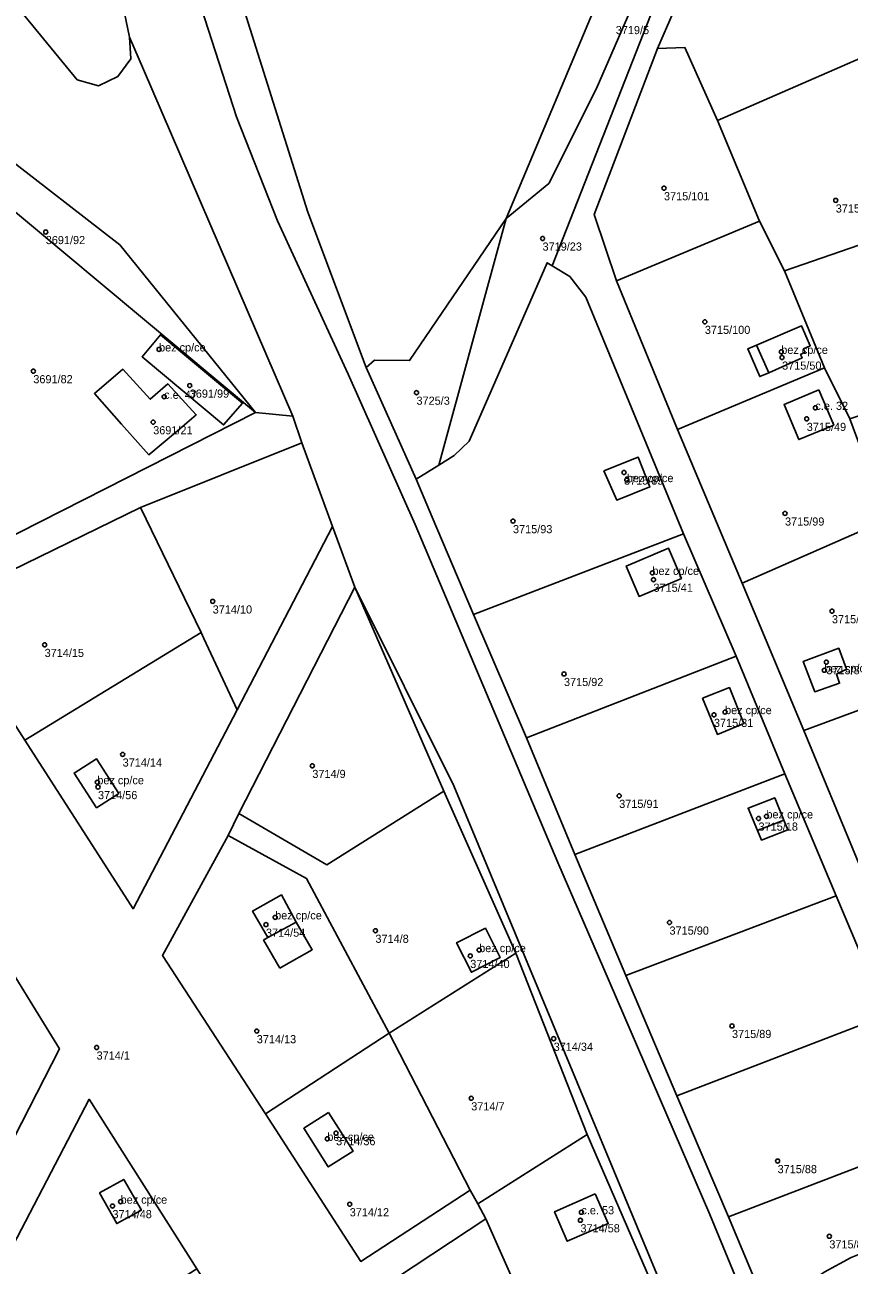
# Model space of a CAD drawing. Extents: x -878211 to -870363, y -1058464 to -1052522.
# Drawn here: x -874358.7 to -874257.5, y -1054925.5 to -1054773.2 of the extents above; entities that cross this region are included whole.
import ezdxf

# ---------------------------------------------------------------- set-up
doc = ezdxf.new("R2010")
doc.units = 0
for name, color, linetype in [('Vrstva 50', 7, 'Continuous'), ('Vrstva 51', 7, 'Continuous'), ('Vrstva 52', 7, 'Continuous')]:
    doc.layers.add(name, color=color, linetype=linetype)

msp = doc.modelspace()

# ---------------------------------------------------------------- linework, layer by layer
at = {"layer": 'Vrstva 50'}
for centre in [(-874280.21, -1054793.24994), (-874259.12, -1054794.74994), (-874356.12, -1054798.62994), (-874295.12, -1054799.42994), (-874275.19, -1054809.65994), (-874342.21, -1054813.04994), (-874265.81, -1054813.34994), (-874265.71, -1054814.04994), (-874357.65, -1054815.71994), (-874338.44, -1054817.48994), (-874341.58, -1054818.86994), (-874310.6, -1054818.35994), (-874261.62, -1054820.22994), (-874342.93, -1054821.98994), (-874262.68, -1054821.57994), (-874285.12, -1054828.16994), (-874284.77, -1054829.09994), (-874265.35, -1054833.19994), (-874298.75, -1054834.13994), (-874281.63, -1054840.49994), (-874281.5, -1054841.32994), (-874335.62, -1054843.99994), (-874259.59, -1054845.19994), (-874356.26, -1054849.33994), (-874260.27, -1054851.45994), (-874292.49, -1054852.90994), (-874260.52, -1054852.45994), (-874274.08, -1054857.92994), (-874272.71, -1054857.59994), (-874346.68, -1054862.79994), (-874323.39, -1054864.19994), (-874349.79, -1054866.20994), (-874349.71, -1054866.79994), (-874285.71, -1054867.87994), (-874268.6, -1054870.66994), (-874267.63, -1054870.40994), (-874329.09, -1054883.69994), (-874327.95, -1054882.80994), (-874279.53, -1054883.43994), (-874315.64, -1054884.44994), (-874302.9, -1054886.82994), (-874304, -1054887.53994), (-874330.21, -1054896.77994), (-874271.86, -1054896.13994), (-874349.88, -1054898.78994), (-874293.76, -1054897.70994), (-874303.88, -1054905.02994), (-874320.47, -1054909.30994), (-874321.55, -1054910.00994), (-874266.26, -1054912.73994), (-874347.93, -1054918.26994), (-874346.93, -1054917.72994), (-874318.8, -1054918.03994), (-874290.47, -1054920.00994), (-874290.35, -1054919.02994), (-874259.91, -1054921.97994)]:
    msp.add_circle(centre, 0.25, dxfattribs=at)
at = {"layer": 'Vrstva 51'}
for points in [[(-874254.63, -1054704.93), (-874290.73, -1054688.24), (-874300.04, -1054683.86), (-874317.27, -1054721.26), (-874331.34, -1054719.87), (-874337.37, -1054738.74), (-874336.5, -1054749.9), (-874335.74, -1054758.74), (-874323.95, -1054796.2), (-874316.77, -1054815.27), (-874315.75, -1054814.37), (-874311.44, -1054814.42), (-874299.6, -1054796.97), (-874285.66, -1054763.83), (-874294.94, -1054759.79), (-874285.6, -1054739), (-874275.47, -1054743.38), (-874274.49, -1054741.94), (-874260.75, -1054721.65), (-874259.6, -1054719.44), (-874253.98, -1054708.6)], [(-874364.71, -1054764.78), (-874352.25, -1054779.94), (-874349.63, -1054780.66), (-874347.26, -1054779.53), (-874345.69, -1054777.38), (-874345.82, -1054774.71), (-874349.48, -1054757.14), (-874350, -1054733.32), (-874354.82, -1054745.97)], [(-874294.36, -1054792.68), (-874299.6, -1054796.97), (-874307.87, -1054827.26), (-874305.97, -1054826.07), (-874304.13, -1054824.33), (-874294.57, -1054802.41), (-874293.96, -1054802.78), (-874280.96, -1054769.72), (-874266.77, -1054743.82), (-874270.98, -1054741.4), (-874271.89, -1054743.44), (-874281.95, -1054765.91), (-874288.52, -1054781.08)], [(-874274.3, -1054743.89), (-874283.5, -1054764.77), (-874285.66, -1054763.83), (-874299.6, -1054796.97), (-874294.36, -1054792.68), (-874288.52, -1054781.08), (-874281.95, -1054765.91), (-874271.89, -1054743.44), (-874274.49, -1054741.94), (-874275.47, -1054743.38)], [(-874248.08, -1054773.81), (-874247.63, -1054771.16), (-874265.13, -1054751), (-874268.09, -1054751.36), (-874279.07, -1054771.67), (-874281.02, -1054776.09), (-874277.65, -1054775.99), (-874273.64, -1054784.95)], [(-874248.08, -1054773.81), (-874273.64, -1054784.95), (-874268.5, -1054797.3), (-874265.42, -1054803.41), (-874245.97, -1054796.7), (-874249.44, -1054786.52)], [(-874277.65, -1054775.99), (-874281.02, -1054776.09), (-874288.79, -1054796.49), (-874286.05, -1054804.61), (-874268.5, -1054797.3), (-874273.64, -1054784.95)], [(-874374.39, -1054792.52), (-874374.45, -1054789.54), (-874372.31, -1054787.2), (-874368.08, -1054789.35), (-874330.38, -1054820.82), (-874347.01, -1054800.2), (-874361.83, -1054788.74), (-874383.69, -1054783.09), (-874383.43, -1054787.41), (-874380.61, -1054796.32)], [(-874374.39, -1054792.52), (-874372.18, -1054795.16), (-874369.41, -1054800.24), (-874367.45, -1054804.07), (-874365.01, -1054812.18), (-874365.02, -1054813.26), (-874366.48, -1054827.36), (-874362.07, -1054836.88), (-874330.38, -1054820.82), (-874368.08, -1054789.35), (-874372.31, -1054787.2), (-874374.45, -1054789.54)], [(-874265.42, -1054803.41), (-874260.52, -1054815.3), (-874257.38, -1054821.58), (-874238.24, -1054815.08), (-874245.97, -1054796.7)], [(-874307.87, -1054827.26), (-874299.6, -1054796.97), (-874311.44, -1054814.42), (-874315.75, -1054814.37), (-874316.77, -1054815.27), (-874310.64, -1054829)], [(-874260.52, -1054815.3), (-874265.42, -1054803.41), (-874268.5, -1054797.3), (-874286.05, -1054804.61), (-874278.56, -1054822.87)], [(-874305.97, -1054826.07), (-874307.87, -1054827.26), (-874310.64, -1054829), (-874308.66, -1054833.66), (-874303.61, -1054845.6), (-874277.81, -1054835.72), (-874289.8, -1054806.65), (-874291.78, -1054804.09), (-874293.96, -1054802.78), (-874294.57, -1054802.41), (-874304.13, -1054824.33)], [(-874263.08, -1054812.99), (-874262.26, -1054812.61), (-874263.34, -1054810.14), (-874268.87, -1054812.51), (-874269.93, -1054812.99), (-874268.46, -1054816.39), (-874267.33, -1054815.93), (-874263.23, -1054814.07), (-874263.43, -1054813.66), (-874262.89, -1054813.41)], [(-874263.08, -1054812.99), (-874262.89, -1054813.41), (-874263.43, -1054813.66), (-874263.23, -1054814.07), (-874267.33, -1054815.93), (-874268.46, -1054816.39), (-874269.93, -1054812.99), (-874268.87, -1054812.51), (-874263.34, -1054810.14), (-874262.26, -1054812.61)], [(-874334.28, -1054822.33), (-874331.95, -1054819.65), (-874342.04, -1054811.25), (-874344.3, -1054813.95)], [(-874334.28, -1054822.33), (-874344.3, -1054813.95), (-874342.04, -1054811.25), (-874331.95, -1054819.65)], [(-874350.14, -1054818.48), (-874346.66, -1054815.48), (-874343.29, -1054819.17), (-874341.12, -1054817.28), (-874337.65, -1054821.07), (-874339.96, -1054823.05), (-874343.47, -1054825.98), (-874346.81, -1054822.22)], [(-874350.14, -1054818.48), (-874346.81, -1054822.22), (-874343.47, -1054825.98), (-874339.96, -1054823.05), (-874337.65, -1054821.07), (-874341.12, -1054817.28), (-874343.29, -1054819.17), (-874346.66, -1054815.48)], [(-874270.63, -1054841.75), (-874252.82, -1054833.96), (-874257.38, -1054821.58), (-874260.52, -1054815.3), (-874278.56, -1054822.87)], [(-874261.18, -1054818.01), (-874265.47, -1054819.8), (-874263.66, -1054824.13), (-874259.37, -1054822.34)], [(-874261.18, -1054818.01), (-874259.37, -1054822.34), (-874263.66, -1054824.13), (-874265.47, -1054819.8)], [(-874344.49, -1054832.46), (-874337.05, -1054847.82), (-874336.71, -1054848.56), (-874332.61, -1054857.31), (-874320.9, -1054834.81), (-874324.69, -1054824.54)], [(-874287.58, -1054827.96), (-874283.37, -1054826.3), (-874281.94, -1054829.94), (-874286.01, -1054831.55)], [(-874287.58, -1054827.96), (-874286.01, -1054831.55), (-874281.94, -1054829.94), (-874283.37, -1054826.3)], [(-874344.49, -1054832.46), (-874360.43, -1054840.23), (-874369.12, -1054844.81), (-874358.68, -1054861.04), (-874337.05, -1054847.82)], [(-874252.82, -1054833.96), (-874270.63, -1054841.75), (-874263.05, -1054859.86), (-874244.23, -1054852.9), (-874249.59, -1054840.32)], [(-874303.61, -1054845.6), (-874297.09, -1054860.76), (-874271.33, -1054850.74), (-874277.81, -1054835.72)], [(-874283.26, -1054843.39), (-874278.07, -1054841.17), (-874279.67, -1054837.45), (-874284.84, -1054839.67)], [(-874283.26, -1054843.39), (-874284.84, -1054839.67), (-874279.67, -1054837.45), (-874278.07, -1054841.17)], [(-874318.19, -1054842.26), (-874332.42, -1054870.04), (-874321.61, -1054876.34), (-874307.25, -1054867.32)], [(-874260.84, -1054987.01), (-874263, -1054976.3), (-874266.83, -1054960.89), (-874306.02, -1054866.67), (-874318.19, -1054842.26), (-874307.25, -1054867.32), (-874298.42, -1054887.21), (-874289.64, -1054909.46), (-874280.38, -1054930.82), (-874274.77, -1054943.75), (-874269.78, -1054957.44), (-874264.18, -1054976.74)], [(-874332.61, -1054857.31), (-874336.71, -1054848.56), (-874337.05, -1054847.82), (-874358.68, -1054861.04), (-874345.4, -1054881.76)], [(-874261.69, -1054855.09), (-874258.64, -1054854.05), (-874259.02, -1054852.94), (-874257.8, -1054852.34), (-874258.75, -1054849.76), (-874263.11, -1054851.37)], [(-874261.69, -1054855.09), (-874263.11, -1054851.37), (-874258.75, -1054849.76), (-874257.8, -1054852.34), (-874259.02, -1054852.94), (-874258.64, -1054854.05)], [(-874297.09, -1054860.76), (-874291.17, -1054875.08), (-874265.39, -1054865.19), (-874271.33, -1054850.74)], [(-874244.23, -1054852.9), (-874263.05, -1054859.86), (-874255.3, -1054878.55), (-874236.37, -1054871.54), (-874241.63, -1054858.6)], [(-874275.5, -1054855.88), (-874273.65, -1054860.33), (-874270.39, -1054859.01), (-874272.18, -1054854.58)], [(-874275.5, -1054855.88), (-874272.18, -1054854.58), (-874270.39, -1054859.01), (-874273.65, -1054860.33)], [(-874347.15, -1054867.61), (-874349.88, -1054869.34), (-874352.64, -1054865.09), (-874349.91, -1054863.33)], [(-874347.15, -1054867.61), (-874349.91, -1054863.33), (-874352.64, -1054865.09), (-874349.88, -1054869.34)], [(-874291.17, -1054875.08), (-874284.9, -1054889.93), (-874259.08, -1054880.16), (-874265.39, -1054865.19)], [(-874321.61, -1054876.34), (-874332.42, -1054870.04), (-874333.73, -1054872.77), (-874324.1, -1054878.02), (-874313.97, -1054897.02), (-874298.42, -1054887.21), (-874307.25, -1054867.32)], [(-874268.74, -1054872.14), (-874269.89, -1054869.41), (-874266.61, -1054868.11), (-874265.5, -1054870.86), (-874265.01, -1054872.07), (-874268.22, -1054873.32)], [(-874268.74, -1054872.14), (-874268.22, -1054873.32), (-874265.01, -1054872.07), (-874265.5, -1054870.86), (-874266.61, -1054868.11), (-874269.89, -1054869.41)], [(-874333.73, -1054872.77), (-874341.78, -1054887.49), (-874329.16, -1054906.95), (-874313.97, -1054897.02), (-874324.1, -1054878.02)], [(-874327.4, -1054889.06), (-874329.19, -1054885.93), (-874329.38, -1054885.59), (-874328.86, -1054885.3), (-874330.73, -1054882.04), (-874327.19, -1054880.06), (-874325.39, -1054883.38), (-874323.39, -1054886.79), (-874326.89, -1054888.77)], [(-874327.4, -1054889.06), (-874326.89, -1054888.77), (-874323.39, -1054886.79), (-874325.39, -1054883.38), (-874327.19, -1054880.06), (-874330.73, -1054882.04), (-874328.86, -1054885.3), (-874329.38, -1054885.59), (-874329.19, -1054885.93)], [(-874284.9, -1054889.93), (-874278.63, -1054904.71), (-874252.89, -1054894.82), (-874259.08, -1054880.16)], [(-874303.86, -1054889.54), (-874305.68, -1054885.93), (-874302.13, -1054884.14), (-874300.33, -1054887.74)], [(-874303.86, -1054889.54), (-874300.33, -1054887.74), (-874302.13, -1054884.14), (-874305.68, -1054885.93)], [(-874369.71, -1054907.86), (-874363.77, -1054917.14), (-874354.45, -1054898.95), (-874362.8, -1054885.45), (-874377.72, -1054894.76)], [(-874313.97, -1054897.02), (-874303.99, -1054916.3), (-874303.05, -1054917.99), (-874289.64, -1054909.46), (-874298.42, -1054887.21)], [(-874278.63, -1054904.71), (-874272.3, -1054919.57), (-874246.8, -1054909.8), (-874252.89, -1054894.82)], [(-874313.97, -1054897.02), (-874329.16, -1054906.95), (-874317.45, -1054925.07), (-874303.99, -1054916.3)], [(-874301.05, -1054983.28), (-874298.32, -1054987.45), (-874294.15, -1054994.42), (-874298.33, -1055007.64), (-874315.3, -1055004.95), (-874346.55, -1055000.17), (-874366.26, -1054991.91), (-874366.77, -1054971.9), (-874366.91, -1054968.85), (-874367.36, -1054936.84), (-874363.31, -1054929.12), (-874350.78, -1054905.14), (-874337.57, -1054925.99), (-874328.39, -1054940.3), (-874319.26, -1054954.65), (-874310.11, -1054969.01)], [(-874357.36, -1054938.48), (-874337.57, -1054925.99), (-874350.78, -1054905.14), (-874363.31, -1054929.12)], [(-874321.42, -1054906.78), (-874318.39, -1054911.53), (-874321.43, -1054913.46), (-874324.45, -1054908.72)], [(-874321.42, -1054906.78), (-874324.45, -1054908.72), (-874321.43, -1054913.46), (-874318.39, -1054911.53)], [(-874293.25, -1054939.76), (-874280.38, -1054930.82), (-874289.64, -1054909.46), (-874303.05, -1054917.99), (-874302.08, -1054919.85)], [(-874272.3, -1054919.57), (-874267.04, -1054932.13), (-874263.5, -1054928.55), (-874260.55, -1054926.4), (-874257.23, -1054924.57), (-874253.75, -1054923.2), (-874250.09, -1054922.27), (-874245.48, -1054921.81), (-874242.19, -1054921.87), (-874246.8, -1054909.8)], [(-874347.4, -1054920.42), (-874344.37, -1054918.77), (-874346.54, -1054914.99), (-874349.51, -1054916.66)], [(-874347.4, -1054920.42), (-874349.51, -1054916.66), (-874346.54, -1054914.99), (-874344.37, -1054918.77)], [(-874288.64, -1054916.75), (-874287.05, -1054920.41), (-874292.08, -1054922.58), (-874293.64, -1054918.96)], [(-874288.64, -1054916.75), (-874293.64, -1054918.96), (-874292.08, -1054922.58), (-874287.05, -1054920.41)], [(-874302.08, -1054919.85), (-874315.22, -1054928.52), (-874303.36, -1054946.79), (-874293.25, -1054939.76)], [(-874242.19, -1054921.87), (-874245.48, -1054921.81), (-874250.09, -1054922.27), (-874253.75, -1054923.2), (-874257.23, -1054924.57), (-874260.55, -1054926.4), (-874263.5, -1054928.55), (-874267.04, -1054932.13), (-874262.29, -1054943.56), (-874261.12, -1054946.35), (-874258.59, -1054952.34), (-874253.51, -1054951.89), (-874246.77, -1054939.76), (-874240.75, -1054928.62), (-874240.64, -1054926.24), (-874241.44, -1054923.71)]]:
    msp.add_lwpolyline(points, close=True, dxfattribs=at)
for points in [[(-874246.55, -1054755.33), (-874266.77, -1054743.82), (-874280.96, -1054769.72), (-874293.96, -1054802.78), (-874291.78, -1054804.09), (-874289.8, -1054806.65), (-874277.81, -1054835.72), (-874271.33, -1054850.74), (-874265.39, -1054865.19), (-874259.08, -1054880.16), (-874252.89, -1054894.82)], [(-874255.3, -1054878.55), (-874263.05, -1054859.86), (-874270.63, -1054841.75), (-874278.56, -1054822.87), (-874286.05, -1054804.61), (-874288.79, -1054796.49), (-874281.02, -1054776.09), (-874279.07, -1054771.67), (-874268.09, -1054751.36), (-874265.13, -1054751), (-874247.63, -1054771.16)], [(-874349.48, -1054757.14), (-874345.82, -1054774.71), (-874344.12, -1054778.66), (-874329.11, -1054813.55), (-874325.79, -1054821.27), (-874324.69, -1054824.54), (-874320.9, -1054834.81), (-874318.19, -1054842.26), (-874306.02, -1054866.67), (-874266.83, -1054960.89), (-874263, -1054976.3), (-874260.84, -1054987.01), (-874261.72, -1055013.76), (-874263.72, -1055013.71), (-874263.79, -1055016.81), (-874266.31, -1055034.06)], [(-874267.04, -1054932.13), (-874272.3, -1054919.57), (-874278.63, -1054904.71), (-874284.9, -1054889.93), (-874291.17, -1054875.08), (-874297.09, -1054860.76), (-874303.61, -1054845.6), (-874308.66, -1054833.66), (-874310.64, -1054829), (-874316.77, -1054815.27), (-874323.95, -1054796.2), (-874335.74, -1054758.74)], [(-874389.04, -1054767.57), (-874374.44, -1054779.7), (-874367.72, -1054783.81), (-874361.83, -1054788.74), (-874347.01, -1054800.2), (-874330.38, -1054820.82), (-874325.79, -1054821.27), (-874329.11, -1054813.55), (-874344.12, -1054778.66), (-874345.82, -1054774.71), (-874345.69, -1054777.38), (-874347.26, -1054779.53), (-874349.63, -1054780.66), (-874352.25, -1054779.94), (-874364.71, -1054764.78)], [(-874337.04, -1054771.04), (-874332.69, -1054784.5), (-874327.68, -1054797.26), (-874318.97, -1054816.09), (-874310.78, -1054834.56), (-874293.26, -1054876.07), (-874286.93, -1054890.63), (-874274.58, -1054919.31), (-874260.08, -1054954.47)], [(-874255.86, -1054958.09), (-874257.86, -1054954.95), (-874260.08, -1054954.47), (-874274.58, -1054919.31), (-874286.93, -1054890.63), (-874293.26, -1054876.07), (-874310.78, -1054834.56), (-874318.97, -1054816.09), (-874327.68, -1054797.26), (-874332.69, -1054784.5), (-874337.04, -1054771.04)], [(-874470.25, -1054872.89), (-874439.75, -1054876.74), (-874423.32, -1054871.88), (-874402.61, -1054862.43), (-874383.53, -1054852.47), (-874369.12, -1054844.81), (-874360.43, -1054840.23), (-874344.49, -1054832.46), (-874324.69, -1054824.54), (-874325.79, -1054821.27), (-874330.38, -1054820.82), (-874362.07, -1054836.88), (-874424.86, -1054867.32), (-874433.32, -1054869.87), (-874443.83, -1054869.96), (-874460.99, -1054868.27)], [(-874315.22, -1054928.52), (-874302.08, -1054919.85), (-874303.05, -1054917.99), (-874303.99, -1054916.3), (-874317.45, -1054925.07), (-874329.16, -1054906.95), (-874341.78, -1054887.49), (-874333.73, -1054872.77), (-874332.42, -1054870.04), (-874318.19, -1054842.26), (-874320.9, -1054834.81), (-874332.61, -1054857.31), (-874345.4, -1054881.76), (-874358.68, -1054861.04), (-874369.12, -1054844.81)], [(-874362.8, -1054885.45), (-874354.45, -1054898.95), (-874363.77, -1054917.14)]]:
    msp.add_lwpolyline(points, dxfattribs=at)
at = {"layer": 'Vrstva 52'}
for points in [[(-874263.23, -1054814.07), (-874263.43, -1054813.66), (-874262.89, -1054813.41), (-874263.08, -1054812.99), (-874262.26, -1054812.61), (-874263.34, -1054810.14), (-874268.87, -1054812.51), (-874267.33, -1054815.93)], [(-874344.3, -1054813.95), (-874334.28, -1054822.33), (-874331.95, -1054819.65), (-874342.04, -1054811.25)], [(-874343.47, -1054825.98), (-874339.96, -1054823.05), (-874337.65, -1054821.07), (-874341.12, -1054817.28), (-874343.29, -1054819.17), (-874346.66, -1054815.48), (-874350.14, -1054818.48), (-874346.81, -1054822.22)], [(-874261.18, -1054818.01), (-874265.47, -1054819.8), (-874263.66, -1054824.13), (-874259.37, -1054822.34)], [(-874287.58, -1054827.96), (-874286.01, -1054831.55), (-874281.94, -1054829.94), (-874283.37, -1054826.3)], [(-874278.07, -1054841.17), (-874279.67, -1054837.45), (-874284.84, -1054839.67), (-874283.26, -1054843.39)], [(-874258.75, -1054849.76), (-874263.11, -1054851.37), (-874261.69, -1054855.09), (-874258.64, -1054854.05), (-874259.02, -1054852.94), (-874257.8, -1054852.34)], [(-874275.5, -1054855.88), (-874273.65, -1054860.33), (-874270.39, -1054859.01), (-874272.18, -1054854.58)], [(-874347.15, -1054867.61), (-874349.91, -1054863.33), (-874352.64, -1054865.09), (-874349.88, -1054869.34)], [(-874269.89, -1054869.41), (-874268.74, -1054872.14), (-874265.5, -1054870.86), (-874266.61, -1054868.11)], [(-874330.73, -1054882.04), (-874328.86, -1054885.3), (-874325.39, -1054883.38), (-874327.19, -1054880.06)], [(-874302.13, -1054884.14), (-874305.68, -1054885.93), (-874303.86, -1054889.54), (-874300.33, -1054887.74)], [(-874321.42, -1054906.78), (-874324.45, -1054908.72), (-874321.43, -1054913.46), (-874318.39, -1054911.53)], [(-874349.51, -1054916.66), (-874347.4, -1054920.42), (-874344.37, -1054918.77), (-874346.54, -1054914.99)], [(-874288.64, -1054916.75), (-874293.64, -1054918.96), (-874292.08, -1054922.58), (-874287.05, -1054920.41)]]:
    msp.add_lwpolyline(points, close=True, dxfattribs=at)

# ---------------------------------------------------------------- texts
at = {"layer": 'Vrstva 50'}
for s, p in [('3719/5', (-874286.13, -1054774.329)), ('3715/101', (-874280.21, -1054794.739)), ('3715/107', (-874259.12, -1054796.239)), ('3691/92', (-874356.12, -1054800.119)), ('3719/23', (-874295.12, -1054800.919)), ('3715/100', (-874275.19, -1054811.149)), ('bez cp/ce', (-874342.21, -1054813.3)), ('bez cp/ce', (-874265.81, -1054813.6)), ('3715/50', (-874265.71, -1054815.539)), ('3691/82', (-874357.65, -1054817.209)), ('3691/99', (-874338.44, -1054818.979)), ('c.e. 47', (-874341.58, -1054819.12)), ('3725/3', (-874310.6, -1054819.849)), ('c.e. 32', (-874261.62, -1054820.48)), ('3691/21', (-874342.93, -1054823.479)), ('3715/49', (-874262.68, -1054823.069)), ('3715/85', (-874285.12, -1054829.659)), ('bez cp/ce', (-874284.77, -1054829.35)), ('3715/93', (-874298.75, -1054835.629)), ('3715/99', (-874265.35, -1054834.689)), ('bez cp/ce', (-874281.63, -1054840.75)), ('3715/41', (-874281.5, -1054842.819)), ('3714/10', (-874335.62, -1054845.489)), ('3715/98', (-874259.59, -1054846.689)), ('3714/15', (-874356.26, -1054850.829)), ('bez cp/ce', (-874260.52, -1054852.71)), ('3715/8', (-874260.27, -1054852.949)), ('3715/92', (-874292.49, -1054854.399)), ('bez cp/ce', (-874272.71, -1054857.85)), ('3715/31', (-874274.08, -1054859.419)), ('3714/14', (-874346.68, -1054864.289)), ('3714/9', (-874323.39, -1054865.689)), ('bez cp/ce', (-874349.79, -1054866.46)), ('3714/56', (-874349.71, -1054868.289)), ('3715/91', (-874285.71, -1054869.369)), ('bez cp/ce', (-874267.63, -1054870.659)), ('3715/18', (-874268.6, -1054872.159)), ('bez cp/ce', (-874327.95, -1054883.06)), ('3714/54', (-874329.09, -1054885.189)), ('3714/8', (-874315.64, -1054885.939)), ('3715/90', (-874279.53, -1054884.929)), ('bez cp/ce', (-874302.9, -1054887.08)), ('3714/40', (-874304, -1054889.029)), ('3714/13', (-874330.21, -1054898.269)), ('3715/89', (-874271.86, -1054897.629)), ('3714/34', (-874293.76, -1054899.199)), ('3714/1', (-874349.88, -1054900.279)), ('3714/7', (-874303.88, -1054906.519)), ('bez cp/ce', (-874321.55, -1054910.26)), ('3714/36', (-874320.47, -1054910.799)), ('3715/88', (-874266.26, -1054914.229)), ('bez cp/ce', (-874346.93, -1054917.98)), ('3714/12', (-874318.8, -1054919.529)), ('c.e. 53', (-874290.35, -1054919.28)), ('3714/48', (-874347.93, -1054919.759)), ('3714/58', (-874290.47, -1054921.499)), ('3715/87', (-874259.91, -1054923.469))]:
    msp.add_text(s, height=0.999996, dxfattribs=at).set_placement(p)

doc.saveas('drawing.dxf')
